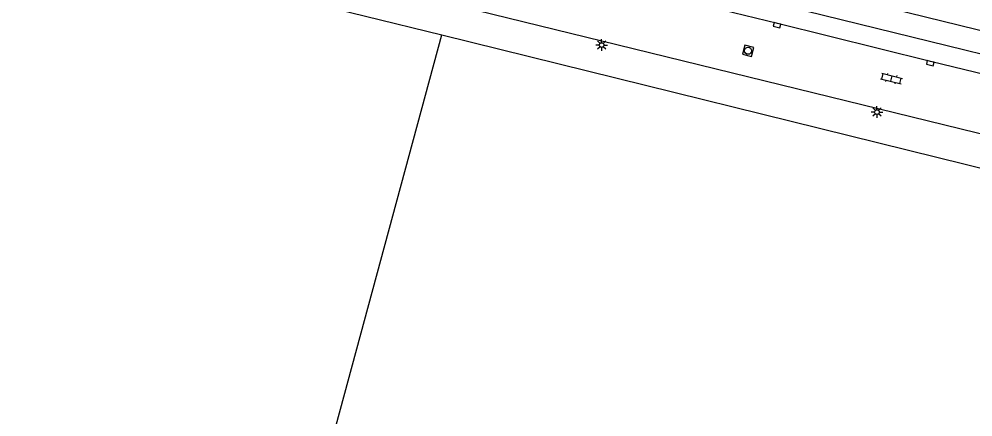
# Model space of a CAD drawing. Extents: x 125000 to 129004, y 397500 to 399008.
# Drawn here: x 126466.2 to 126568.7, y 397880.8 to 397923.5 of the extents above; entities that cross this region are included whole.
import ezdxf

# ---------------------------------------------------------------- set-up
doc = ezdxf.new("R2010")
doc.units = 0
for name, color, linetype in [('gg-knt-bronhoudergrens', 7, 'Continuous'), ('gg-knt-verharding', 7, 'Continuous'), ('gg-knt-verharding nz', 7, 'Continuous'), ('gt-grn-vlakafsluiter', 7, 'Continuous'), ('gt-symb-klinker verharding', 7, 'Continuous'), ('gt-symb-kolk', 7, 'Continuous'), ('gt-symb-lichtmast', 7, 'Continuous'), ('gt-symb-rioolschacht', 7, 'Continuous')]:
    doc.layers.add(name, color=color, linetype=linetype)

# ---------------------------------------------------------------- blocks, each defined once
blk = doc.blocks.new('gt0-RS')
at = {"layer": 'gt-symb-rioolschacht'}
blk.add_lwpolyline([(-0.5, -0.5), (0.5, -0.5), (0.5, 0.5), (-0.5, 0.5)], close=True, dxfattribs=at)
blk.add_circle((0, 0), 0.375, dxfattribs=at)
blk = doc.blocks.new('gt0-KOLK')
at = {"layer": 'gt-symb-kolk'}
blk.add_lwpolyline([(0, 0), (0.37, 0), (0.37, 0.4), (-0.38, 0.4), (-0.38, 0), (0, 0)], dxfattribs=at)
blk = doc.blocks.new('gt0-LMAST')
at = {"layer": 'gt-symb-lichtmast'}
for p, q in [((-0.18, 0.17), (-0.45, 0.44)), ((-0.01, 0.25), (-0.01, 0.62)), ((0.17, 0.17), (0.44, 0.44)), ((-0.26, 0), (-0.63, 0)), ((-0.18, -0.18), (-0.45, -0.45)), ((-0.01, -0.25), (-0.01, -0.63)), ((0.44, -0.45), (0.17, -0.18)), ((0.24, 0), (0.62, 0))]:
    blk.add_line(p, q, dxfattribs=at)
blk.add_circle((-0.01, 0), 0.25, dxfattribs=at)
blk = doc.blocks.new('gt0-KL1')
at = {"layer": 'gt-symb-klinker verharding'}
for p, q in [((-1.15, 0.3), (1.15, 0.3)), ((-1, -0.3), (-1, 0.3)), ((-0.5, 0.3), (-0.5, 0.45)), ((0, -0.3), (0, 0.3)), ((0.5, 0.3), (0.5, 0.45)), ((1, -0.3), (1, 0.3)), ((-1.15, -0.3), (1.15, -0.3)), ((-0.5, -0.45), (-0.5, -0.3)), ((0.5, -0.45), (0.5, -0.3))]:
    blk.add_line(p, q, dxfattribs=at)

msp = doc.modelspace()

# ---------------------------------------------------------------- linework, layer by layer
at = {"layer": 'gg-knt-bronhoudergrens'}
msp.add_line((126511.63, 397921.81), (126669.36, 397882.89), dxfattribs=at)
msp.add_lwpolyline([(126468.88, 397758.39), (126466.82, 397760.82), (126472.32, 397776.96), (126483.69, 397818.84), (126499.8, 397878.21), (126511.63, 397921.81)], dxfattribs=at)
at = {"layer": 'gg-knt-verharding'}
for points in [[(126653.58, 397890.6), (126642.67, 397893.29), (126528.84, 397921.13), (126461.28, 397937.67)], [(126535.98, 397930.53), (126659.36, 397900.33), (126665.37, 397898.89)], [(126529.26, 397927.57), (126529.72, 397929.56), (126608.02, 397910.38), (126607.54, 397908.39)]]:
    msp.add_lwpolyline(points, dxfattribs=at)
at = {"layer": 'gg-knt-verharding nz'}
msp.add_lwpolyline([(126607.54, 397908.39), (126595.6, 397911.18), (126579.96, 397915.12), (126564.16, 397918.96), (126547.7, 397923.04), (126532.33, 397926.77), (126529.26, 397927.57)], dxfattribs=at)
at = {"layer": 'gt-grn-vlakafsluiter'}
msp.add_line((126420.18, 397944.24), (126511.63, 397921.81), dxfattribs=at)

# ---------------------------------------------------------------- block references
at = {"layer": 'gt-symb-klinker verharding', "rotation": -13.827795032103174}
msp.add_blockref('gt0-KL1', (126559.96, 397917.12), dxfattribs=at)
at = {"layer": 'gt-symb-kolk'}
for p, rotation in [((126547.7, 397923.04), 166.1165819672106), ((126564.16, 397918.96), 166.35276167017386)]:
    msp.add_blockref('gt0-KOLK', p, dxfattribs=dict(at, rotation=rotation))
at = {"layer": 'gt-symb-lichtmast'}
for p in [(126528.81, 397920.72), (126558.41, 397913.52)]:
    msp.add_blockref('gt0-LMAST', p, dxfattribs=at)
at = {"layer": 'gt-symb-rioolschacht', "rotation": 165.28268885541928}
msp.add_blockref('gt0-RS', (126544.54, 397920.1), dxfattribs=at)

doc.saveas('drawing.dxf')
